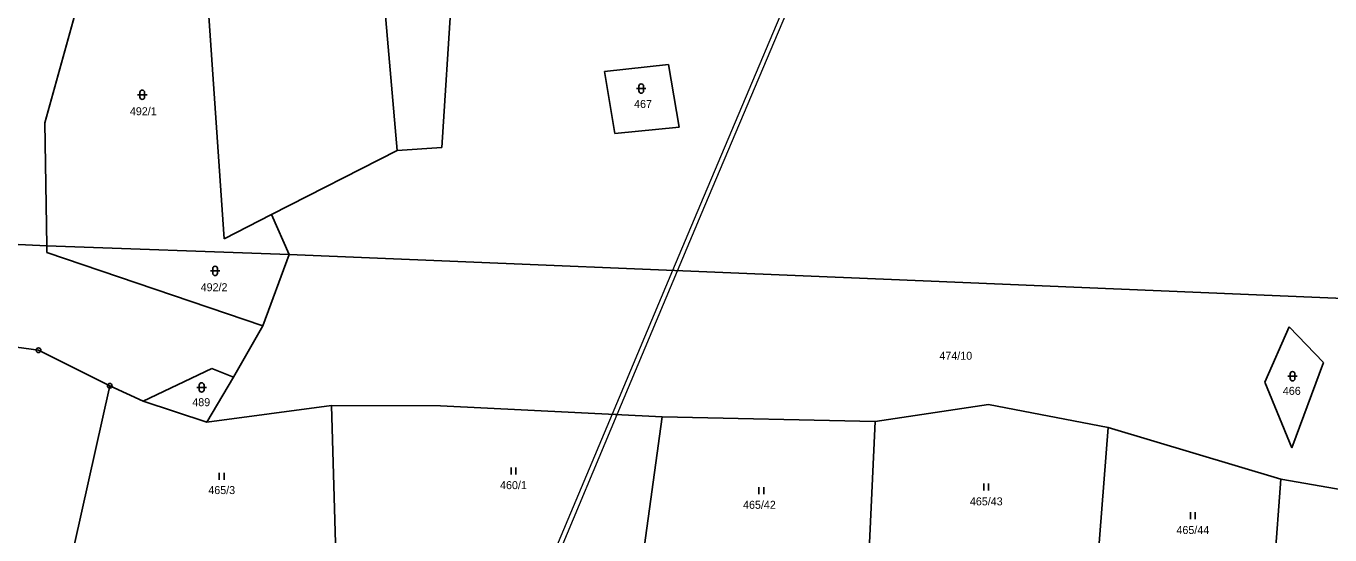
# Model space of a CAD drawing. Extents: x -765428 to -762163, y -1107632 to -1104975.
# Drawn here: x -764779 to -764502, y -1106476.6 to -1106368.4 of the extents above; entities that cross this region are included whole.
import ezdxf
from ezdxf.enums import TextEntityAlignment as Align

# ---------------------------------------------------------------- set-up
doc = ezdxf.new("R2010")
doc.units = 0
doc.header["$LTSCALE"] = 0.68
for name, color, linetype, lineweight in [('1', 7, 'Continuous', 25), ('13', 7, 'Continuous', 13), ('3', 7, 'Continuous', 25), ('8', 7, 'Continuous', 25)]:
    doc.layers.add(name, color=color, linetype=linetype, lineweight=lineweight)
doc.layers.add('2', color=7, linetype='Continuous')

msp = doc.modelspace()

# ---------------------------------------------------------------- linework, layer by layer
at = {"layer": '1'}
for p, q in [((-764705.49, -1106333.9), (-764700.12, -1106394.82)), ((-764690.66, -1106394.2), (-764686.67, -1106332.83)), ((-764741.54, -1106345.76), (-764736.87, -1106413.61)), ((-764774.96, -1106389), (-764766.59, -1106358.82)), ((-764642.49, -1106376.55), (-764656.13, -1106378.1)), ((-764640.27, -1106389.89), (-764642.49, -1106376.55)), ((-764656.13, -1106378.1), (-764653.92, -1106391.23)), ((-764774.54, -1106415.09), (-764774.96, -1106389)), ((-764653.92, -1106391.23), (-764640.27, -1106389.89)), ((-764700.12, -1106394.82), (-764726.84, -1106408.49)), ((-764700.12, -1106394.82), (-764690.66, -1106394.2)), ((-764736.87, -1106413.61), (-764726.84, -1106408.49)), ((-764726.84, -1106408.49), (-764723.1, -1106416.97)), ((-764774.54, -1106415.09), (-764813.44, -1106413.39)), ((-764723.1, -1106416.97), (-764774.54, -1106415.09)), ((-764774.52, -1106416.55), (-764774.54, -1106415.09)), ((-764723.1, -1106416.97), (-764596.87, -1106422.22)), ((-764596.87, -1106422.22), (-764409.57, -1106430.01)), ((-764728.7, -1106432.11), (-764734.87, -1106443.01)), ((-764515.89, -1106444.11), (-764510.69, -1106432.35)), ((-764510.69, -1106432.35), (-764503.41, -1106439.94)), ((-764806.19, -1106433.29), (-764776.3, -1106437.3)), ((-764776.3, -1106437.3), (-764761.17, -1106444.85)), ((-764503.41, -1106439.94), (-764510.12, -1106458.03)), ((-764739.49, -1106441.18), (-764754.08, -1106448.11)), ((-764734.87, -1106443.01), (-764740.54, -1106452.58)), ((-764734.87, -1106443.01), (-764739.49, -1106441.18)), ((-764761.17, -1106444.85), (-764768.76, -1106478.81)), ((-764754.08, -1106448.11), (-764761.17, -1106444.85)), ((-764510.12, -1106458.03), (-764515.89, -1106444.11)), ((-764754.08, -1106448.11), (-764740.54, -1106452.58)), ((-764574.53, -1106448.87), (-764598.63, -1106452.47)), ((-764549.11, -1106453.71), (-764574.53, -1106448.87)), ((-764714.05, -1106449.05), (-764740.54, -1106452.58)), ((-764690.9, -1106449.15), (-764714.05, -1106449.05)), ((-764643.84, -1106451.43), (-764690.9, -1106449.15)), ((-764643.84, -1106451.43), (-764648.17, -1106482.89)), ((-764598.63, -1106452.47), (-764643.84, -1106451.43)), ((-764600.09, -1106483.87), (-764598.63, -1106452.47)), ((-764551.6, -1106485.25), (-764549.11, -1106453.71)), ((-764512.43, -1106464.72), (-764549.11, -1106453.71)), ((-764514.24, -1106487.97), (-764512.43, -1106464.72)), ((-764492.26, -1106468.19), (-764512.43, -1106464.72))]:
    msp.add_line(p, q, dxfattribs=at)
for points in [[(-764723.1, -1106416.97), (-764728.7, -1106432.11), (-764774.52, -1106416.55)], [(-764714.05, -1106449.05), (-764713.18, -1106480.69), (-764648.17, -1106482.89)]]:
    msp.add_lwpolyline(points, dxfattribs=at)
at = {"layer": '13'}
for points in [[(-764653.41, -1106450.97), (-764640.59, -1106420.4), (-764634.82, -1106406.65), (-764607.62, -1106342.26), (-764602.12, -1106329.23), (-764600.71, -1106325.88), (-764565.61, -1106242.92), (-764541.93, -1106186.69), (-764542.26, -1106184.92), (-764566.53, -1106242.54), (-764601.7, -1106325.65), (-764608.62, -1106342.04), (-764635.74, -1106406.27), (-764641.65, -1106420.36), (-764654.47, -1106450.91)], [(-764654.47, -1106450.91), (-764667.61, -1106482.23), (-764668.92, -1106485.35), (-764667.85, -1106485.38), (-764666.54, -1106482.27), (-764653.41, -1106450.97)]]:
    msp.add_lwpolyline(points, close=True, dxfattribs=at)
at = {"layer": '3'}
for p, q in [((-764754.771, -1106382.511), (-764754.771, -1106383.512)), ((-764753.769, -1106383.512), (-764753.769, -1106382.511)), ((-764649.311, -1106381.691), (-764647.309, -1106381.691)), ((-764648.811, -1106381.191), (-764648.811, -1106382.192)), ((-764647.809, -1106382.192), (-764647.809, -1106381.191)), ((-764755.271, -1106383.011), (-764753.269, -1106383.011)), ((-764739.801, -1106420.441), (-764737.799, -1106420.441)), ((-764739.301, -1106419.941), (-764739.301, -1106420.942)), ((-764738.299, -1106420.942), (-764738.299, -1106419.941)), ((-764510.981, -1106442.831), (-764508.979, -1106442.831)), ((-764510.481, -1106442.331), (-764510.481, -1106443.332)), ((-764509.479, -1106443.332), (-764509.479, -1106442.331)), ((-764742.661, -1106445.211), (-764740.659, -1106445.211)), ((-764742.161, -1106444.711), (-764742.161, -1106445.712)), ((-764741.159, -1106445.712), (-764741.159, -1106444.711)), ((-764675.951, -1106463.7), (-764675.951, -1106462.2)), ((-764674.95, -1106463.7), (-764674.95, -1106462.2)), ((-764737.911, -1106464.83), (-764737.911, -1106463.33)), ((-764736.91, -1106464.83), (-764736.91, -1106463.33)), ((-764623.291, -1106467.88), (-764623.291, -1106466.38)), ((-764622.29, -1106467.88), (-764622.29, -1106466.38)), ((-764575.531, -1106467.15), (-764575.531, -1106465.65)), ((-764574.53, -1106467.15), (-764574.53, -1106465.65)), ((-764531.661, -1106473.23), (-764531.661, -1106471.73)), ((-764530.66, -1106473.23), (-764530.66, -1106471.73))]:
    msp.add_line(p, q, dxfattribs=at)
for centre, start, end in [((-764754.27, -1106382.5109), 0, 180), ((-764648.31, -1106381.1909), 0, 180), ((-764648.31, -1106382.1909), 180, 359.98789), ((-764754.27, -1106383.5109), 180, 359.98789), ((-764738.8, -1106419.9409), 0, 180), ((-764738.8, -1106420.9409), 180, 359.98789), ((-764509.98, -1106442.3309), 0, 180), ((-764509.98, -1106443.3309), 180, 359.98789), ((-764741.66, -1106444.7109), 0, 180), ((-764741.66, -1106445.7109), 180, 359.98789)]:
    msp.add_arc(centre, 0.5, start, end, dxfattribs=at)
at = {"layer": '8'}
for centre, radius in [((-764776.3, -1106437.2999), 0.5), ((-764776.3, -1106437.2999), 0.0303), ((-764761.17, -1106444.8499), 0.5), ((-764761.17, -1106444.8499), 0.0303)]:
    msp.add_circle(centre, radius, dxfattribs=at)

# ---------------------------------------------------------------- texts
at = {"layer": '2'}
for s, p in [('467', (-764649.82, -1106385.815)), ('492/1', (-764756.9, -1106387.365)), ('492/2', (-764741.87, -1106424.765)), ('466', (-764512.03, -1106446.785)), ('489', (-764743.65, -1106449.195))]:
    msp.add_text(s, height=1.7, dxfattribs=at).set_placement(p)
for s, p in [('474/10', (-764581.49, -1106439.325)), ('460/1', (-764675.44, -1106466.825)), ('465/3', (-764737.4, -1106467.875)), ('465/42', (-764623.2, -1106471.005)), ('465/43', (-764575.02, -1106470.275)), ('465/44', (-764531.15, -1106476.355))]:
    msp.add_text(s, height=1.7, dxfattribs=at).set_placement(p, align=Align.CENTER)

doc.saveas('drawing.dxf')
